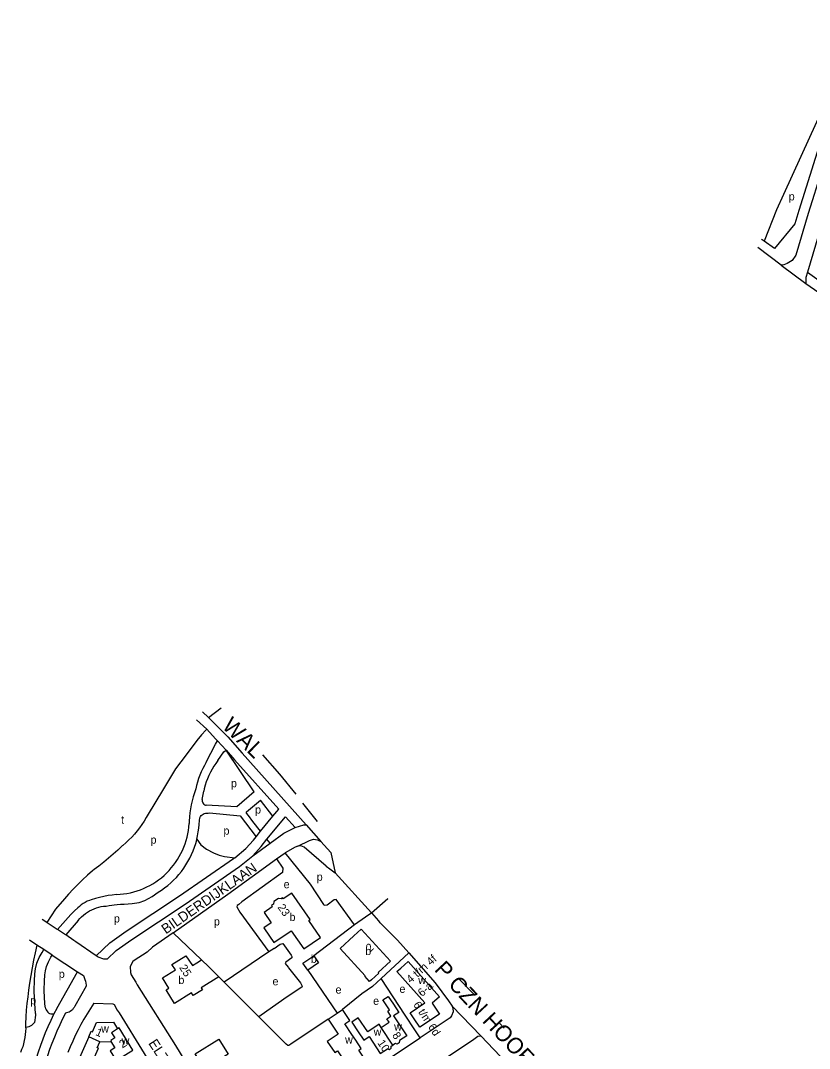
# Model space of a CAD drawing. Extents: x 161141 to 163125, y 381621 to 383200.
# Drawn here: x 161412 to 161806, y 382632 to 383145 of the extents above; entities that cross this region are included whole.
import ezdxf

# ---------------------------------------------------------------- set-up
doc = ezdxf.new("R2010")
doc.units = 0
for name, color, linetype in [('BLT_Basislijn', 7, 'Continuous'), ('BLT_Bebouwing', 7, 'Continuous'), ('BLT_Centroide', 7, 'Continuous'), ('BLT_Huisnummer', 7, 'Continuous'), ('BLT_Huisnummer_reeks', 7, 'Continuous'), ('BLT_Onderverdeling_panden', 7, 'Continuous'), ('BLT_Straatnaam', 7, 'Continuous'), ('BLT_Straatnaam_hoofdweg', 7, 'Continuous'), ('BLT_Vlakafsluiter', 7, 'Continuous')]:
    doc.layers.add(name, color=color, linetype=linetype)

msp = doc.modelspace()

# ---------------------------------------------------------------- linework, layer by layer
at = {"layer": 'BLT_Basislijn'}
for p, q in [((161789.6, 383050.74), (161783.33, 383035.09)), ((161782.07, 383036.13), (161782.43, 383035.83)), ((161791.79, 383023.22), (161780.23, 383031.93)), ((161783.33, 383035.09), (161782.43, 383035.83)), ((161804.94, 383019.68), (161817.18, 383011.01)), ((161804.24, 383014.05), (161810.68, 383009.49)), ((161505.01, 382791.32), (161504.5, 382790.77)), ((161514.68, 382780.89), (161510.27, 382785.53)), ((161528.63, 382760.08), (161514.68, 382780.89)), ((161502.71, 382756.19), (161503.45, 382760.4)), ((161537.98, 382747.81), (161531.77, 382755.93)), ((161552.71, 382754.33), (161560.12, 382745.25)), ((161539.74, 382726.49), (161544.16, 382729.51)), ((161437.04, 382698.7), (161430.36, 382691.28)), ((161425.09, 382694.79), (161422.79, 382696.31)), ((161425.23, 382694.7), (161425.09, 382694.79)), ((161425.23, 382694.7), (161430.23, 382691.37)), ((161440.82, 382695.78), (161434.52, 382688.52)), ((161578.8, 382693.51), (161558.4, 382678.16)), ((161430.36, 382691.28), (161430.23, 382691.37)), ((161433.97, 382688.88), (161430.36, 382691.28)), ((161434.52, 382688.52), (161433.97, 382688.88)), ((161488.14, 382689.67), (161502.39, 382676.07)), ((161420.05, 382683.48), (161416.44, 382685.94)), ((161420.17, 382683.4), (161420.05, 382683.48)), ((161423.57, 382681.2), (161420.17, 382683.4)), ((161538.6, 382681.8), (161536, 382680.05)), ((161600.18, 382685.96), (161605.91, 382679.52)), ((161427.76, 382678.48), (161423.57, 382681.2)), ((161427.76, 382678.48), (161440.49, 382670.08)), ((161536, 382680.05), (161513.63, 382664.94)), ((161605.91, 382679.52), (161592.1, 382666.72)), ((161430.04, 382651.84), (161440.49, 382670.08)), ((161440.49, 382670.08), (161443.33, 382668.2)), ((161511.02, 382667.55), (161513.63, 382664.94)), ((161555.46, 382670.94), (161570.08, 382649.43)), ((161444.76, 382662.93), (161439.02, 382652.87)), ((161513.63, 382664.94), (161519.26, 382659.3)), ((161519.26, 382659.3), (161530.96, 382647.68)), ((161543.45, 382656.47), (161530.96, 382647.68)), ((161430.04, 382651.84), (161428.67, 382649.15)), ((161414.5, 382643.49), (161414.52, 382642.25)), ((161651.01, 382644.64), (161653.59, 382641.98)), ((161489.29, 382633.37), (161518.38, 382586.43))]:
    msp.add_line(p, q, dxfattribs=at)
for points in [[(161835.26, 383145.37), (161838.67, 383141.83), (161839.32, 383140.02), (161839.53, 383137.6), (161838.67, 383135.13), (161835.42, 383129.46), (161828.1, 383115.67), (161823.91, 383105.61), (161819.07, 383092.34), (161805.38, 383048.93), (161799.15, 383028.19), (161797.41, 383025.44), (161794.85, 383023.91), (161793.2, 383023.26), (161791.79, 383023.22)], [(161818.15, 383113.63), (161792.98, 383058.49), (161789.6, 383050.74)], [(161821.23, 383112.18), (161819.25, 383107.43), (161814.33, 383093.95), (161800.6, 383050.4), (161798.63, 383043.86), (161788.47, 383031.45), (161783.33, 383035.09)], [(161815.65, 383049.56), (161814, 383049.69), (161813.02, 383046.58), (161804.94, 383019.68)], [(161804.94, 383019.68), (161804.13, 383016.99), (161804.24, 383014.05)], [(161502.79, 382799.94), (161505.89, 382797.16)], [(161505.01, 382791.32), (161499.78, 382795.99)], [(161505.89, 382797.16), (161515.49, 382787.56), (161522.63, 382779.39), (161554.55, 382743.62)], [(161504.5, 382790.77), (161502.42, 382788.54), (161500, 382785.64), (161494.71, 382778.6), (161489.42, 382771.56), (161482.9, 382760.78), (161475.73, 382748.92)], [(161510.27, 382785.53), (161509.38, 382786.54), (161505.01, 382791.32)], [(161504.72, 382774.83), (161509.42, 382783.85), (161510.27, 382785.53)], [(161510.52, 382775.68), (161513.53, 382780.07), (161514.68, 382780.89)], [(161514.68, 382780.89), (161518.88, 382776.08), (161540.91, 382751.39)], [(161504.72, 382774.83), (161503.8, 382773.26), (161502.96, 382771.65), (161502.19, 382770.01), (161501.49, 382768.33), (161500.87, 382766.63), (161500.32, 382764.9), (161499.85, 382763.14), (161499.49, 382761.54)], [(161510.52, 382775.68), (161509.48, 382774.27), (161508.51, 382772.81), (161507.61, 382771.32), (161506.78, 382769.78), (161506.02, 382768.21), (161505.34, 382766.6), (161504.72, 382764.96), (161504.19, 382763.3), (161503.73, 382761.61), (161503.45, 382760.4)], [(161532.87, 382778.59), (161541.3, 382768.9), (161549.39, 382758.93)], [(161499.49, 382761.54), (161498.8, 382759.59), (161498.2, 382757.61), (161497.67, 382755.61), (161497.22, 382753.6), (161496.85, 382751.57), (161496.55, 382749.53), (161496.34, 382747.47), (161496.2, 382745.41), (161496.16, 382744.18)], [(161528.63, 382760.08), (161520.06, 382752.52), (161504.75, 382753.32)], [(161502.71, 382756.19), (161502.66, 382755.75), (161502.7, 382755.31), (161502.82, 382754.88), (161503.01, 382754.48), (161503.27, 382754.12), (161503.59, 382753.82), (161503.96, 382753.58), (161504.37, 382753.41), (161504.75, 382753.32)], [(161531.84, 382740.32), (161527.98, 382745.13), (161525.84, 382748.13), (161524.74, 382749.31), (161524.9, 382750.01), (161531.77, 382755.93)], [(161475.73, 382748.92), (161474.75, 382747.15), (161473.7, 382745.41), (161472.58, 382743.72), (161471.4, 382742.07), (161470.15, 382740.47), (161468.84, 382738.93), (161467.47, 382737.43), (161466.04, 382735.99), (161464.56, 382734.61), (161463.02, 382733.28), (161462.75, 382733.06)], [(161501.14, 382743.78), (161501.27, 382745.7), (161501.52, 382747.02), (161501.83, 382747.76), (161502.18, 382748.28), (161502.61, 382748.62), (161503.16, 382748.95), (161503.66, 382749.17), (161504.33, 382749.4), (161505.01, 382749.43), (161505.68, 382749.45), (161506.34, 382749.48)], [(161506.34, 382749.48), (161521.64, 382748.07), (161529.6, 382737.59)], [(161537.98, 382747.81), (161540.91, 382751.39)], [(161459.96, 382708.72), (161461.69, 382708.83), (161463.42, 382709.01), (161465.13, 382709.28), (161466.84, 382709.62), (161468.52, 382710.05), (161470.18, 382710.54), (161471.82, 382711.12), (161473.43, 382711.77), (161475.01, 382712.49), (161476.56, 382713.29), (161478.06, 382714.15), (161479.52, 382715.09), (161480.94, 382716.09), (161482.32, 382717.15), (161483.64, 382718.28), (161484.9, 382719.46), (161486.12, 382720.71), (161487.27, 382722), (161488.36, 382723.35), (161489.39, 382724.75), (161490.36, 382726.2), (161491.25, 382727.68), (161492.08, 382729.21), (161492.84, 382730.77), (161493.52, 382732.37), (161494.13, 382734), (161494.66, 382735.65), (161495.12, 382737.33), (161495.49, 382739.02), (161495.8, 382740.73), (161496.02, 382742.45), (161496.16, 382744.18)], [(161500.03, 382736.37), (161500.4, 382738.04), (161500.74, 382739.98), (161500.99, 382741.93), (161501.14, 382743.78)], [(161531.84, 382740.32), (161537.98, 382747.81)], [(161535.04, 382736.34), (161544.24, 382747.57)], [(161544.28, 382747.61), (161549.16, 382742.14)], [(161549.16, 382742.14), (161553.5, 382743.59), (161554.55, 382743.62)], [(161529.6, 382737.59), (161531.84, 382740.32)], [(161536.62, 382734.37), (161543.51, 382739.39), (161548.42, 382741.89), (161549.16, 382742.14)], [(161462.75, 382733.06), (161460.53, 382730.92), (161458.26, 382728.85), (161455.94, 382726.83), (161453.57, 382724.87), (161451.14, 382722.98), (161448.67, 382721.15), (161447.88, 382720.59)], [(161463.76, 382703.89), (161467.7, 382704.3), (161471.26, 382704.81), (161474.12, 382705.81), (161477.67, 382707.69), (161480.65, 382709.87), (161482.31, 382710.93), (161483.92, 382712.06), (161485.47, 382713.27), (161486.97, 382714.55), (161488.4, 382715.89), (161489.78, 382717.3), (161491.09, 382718.77), (161492.32, 382720.3), (161493.49, 382721.88), (161494.58, 382723.52), (161495.6, 382725.2), (161496.53, 382726.93), (161497.39, 382728.7), (161498.16, 382730.51), (161498.85, 382732.35), (161499.45, 382734.22), (161499.97, 382736.12), (161500.03, 382736.37)], [(161500.03, 382736.37), (161501.97, 382733.51), (161504.8, 382731.45), (161508.42, 382729.49), (161511.11, 382728.46), (161513.9, 382727.71), (161518.92, 382727.14)], [(161518.92, 382727.14), (161524.54, 382731.72), (161528.27, 382735.96), (161529.6, 382737.59)], [(161528.02, 382728.1), (161532.08, 382732.73), (161535.04, 382736.34)], [(161528.02, 382728.1), (161536.62, 382734.37)], [(161536.62, 382734.37), (161535.04, 382736.34)], [(161564.68, 382722.9), (161553.65, 382732.4), (161551.95, 382733.11), (161550.4, 382732.97), (161549.12, 382732.33), (161544.16, 382729.51)], [(161550.4, 382732.97), (161556.32, 382735.79), (161558.25, 382736.31), (161560.23, 382736.1), (161561.97, 382735.29)], [(161561.97, 382735.29), (161566.88, 382729.79), (161569.17, 382719.49)], [(161455.22, 382676.44), (161459.81, 382680.69), (161467.58, 382686.32), (161494.24, 382703.86), (161521.38, 382722.7), (161528.02, 382728.1)], [(161578.8, 382693.51), (161569.64, 382706.19), (161568.65, 382706.02), (161565.18, 382703.48), (161563.65, 382703.23), (161563.43, 382703.8), (161556.73, 382713.85), (161544.16, 382729.51)], [(161449.71, 382678.16), (161456.63, 382684.56), (161464.74, 382690.44), (161491.44, 382708), (161518.37, 382726.7), (161518.92, 382727.14)], [(161488.14, 382689.67), (161515.48, 382708.89), (161539.74, 382726.49)], [(161539.74, 382726.49), (161542.95, 382721.92), (161542.83, 382719.72), (161522.45, 382705.08), (161520.92, 382703.71), (161520.12, 382703.32), (161519.96, 382702.53), (161521.55, 382699.98), (161536, 382680.05)], [(161564.68, 382722.9), (161566.39, 382721.52), (161569.17, 382719.49)], [(161447.88, 382720.59), (161445.38, 382718.36), (161442.93, 382716.08), (161440.54, 382713.73), (161438.2, 382711.33), (161435.92, 382708.88), (161433.93, 382706.63)], [(161569.17, 382719.49), (161587.31, 382699.55)], [(161459.96, 382708.72), (161457.81, 382708.49), (161455.68, 382708.17), (161453.56, 382707.77), (161451.46, 382707.3), (161449.37, 382706.74), (161447.31, 382706.11), (161446.41, 382705.81)], [(161433.93, 382706.63), (161429.36, 382701.49), (161425.09, 382694.79)], [(161446.41, 382705.81), (161445.32, 382705.35), (161444.26, 382704.82), (161443.24, 382704.22), (161442.27, 382703.55), (161441.34, 382702.81), (161440.53, 382702.08)], [(161440.82, 382695.78), (161441.62, 382696.72), (161442.48, 382697.61), (161443.39, 382698.44), (161444.36, 382699.22), (161445.38, 382699.92), (161446.44, 382700.56), (161447.53, 382701.13), (161448.67, 382701.63), (161449.83, 382702.05), (161451.02, 382702.4), (161452.22, 382702.67), (161453.45, 382702.86), (161454.68, 382702.97), (161456.26, 382703.17), (161457.6, 382703.36), (161458.77, 382703.53), (161460.26, 382703.73), (161461.83, 382703.83), (161463.76, 382703.89)], [(161440.53, 382702.08), (161438.84, 382700.51), (161437.2, 382698.87), (161437.04, 382698.7)], [(161587.34, 382699.51), (161584.22, 382697.49), (161578.8, 382693.51)], [(161587.31, 382699.55), (161587.34, 382699.51)], [(161600.18, 382685.96), (161591.63, 382694.57), (161590.93, 382695.63), (161587.34, 382699.51)], [(161449.71, 382678.16), (161439.57, 382685.05), (161438.57, 382685.84), (161434.52, 382688.52)], [(161488.14, 382689.67), (161477.95, 382682.35), (161475.18, 382679.95), (161468.71, 382675.85), (161468.07, 382675.26), (161466.68, 382672.73), (161466.84, 382669.71), (161467.28, 382668.63), (161469.59, 382665.01), (161470.2, 382663.65), (161489.29, 382633.37)], [(161420.17, 382683.4), (161419.27, 382679.65), (161418.45, 382675.88), (161417.7, 382672.1), (161417.04, 382668.3), (161416.45, 382664.49), (161415.98, 382660.99)], [(161538.6, 382681.8), (161541.68, 382683.93), (161543.02, 382684.19), (161547.12, 382678.47), (161547.7, 382677.4), (161547.54, 382677.02), (161544.45, 382674.99), (161544.2, 382674.32), (161545.63, 382672.45), (161545.73, 382672.07), (161551.73, 382664.61), (161552.52, 382663.28), (161552.65, 382662.6), (161543.45, 382656.47)], [(161419.42, 382649.36), (161418.98, 382656.7), (161418.82, 382660.98), (161418.88, 382665.53), (161419.07, 382669.03), (161419.45, 382671.64), (161420.17, 382674.41), (161421.34, 382677.19), (161422.7, 382679.84), (161423.57, 382681.2)], [(161424.25, 382652.43), (161423.98, 382656.95), (161423.82, 382661.05), (161423.87, 382665.36), (161424.05, 382668.53), (161424.36, 382670.65), (161424.92, 382672.81), (161425.87, 382675.07), (161427.05, 382677.35), (161427.76, 382678.48)], [(161455.22, 382676.44), (161453.64, 382676.44), (161450.81, 382677.42), (161449.71, 382678.16)], [(161605.91, 382679.52), (161619.08, 382664.58), (161625.74, 382655.69), (161627.62, 382652.87)], [(161443.33, 382668.2), (161443.76, 382667.29), (161444.12, 382666.34), (161444.4, 382665.37), (161444.61, 382664.38), (161444.73, 382663.38), (161444.76, 382662.93)], [(161592.1, 382666.72), (161587.74, 382662.71), (161582.41, 382659.17), (161572.75, 382651.21)], [(161611.5, 382637.13), (161608.93, 382641.12), (161604.12, 382648.45), (161592.1, 382666.72)], [(161630.59, 382666.86), (161639.05, 382658.22)], [(161415.98, 382660.99), (161415.53, 382657.65), (161415.16, 382654.29), (161414.86, 382650.92), (161414.65, 382647.55), (161414.51, 382644.17), (161414.5, 382643.49)], [(161640.41, 382656.7), (161640.6, 382656.33)], [(161424.25, 382652.43), (161424.46, 382651.82), (161424.77, 382651.16), (161425.15, 382650.54), (161425.6, 382649.96), (161426.03, 382649.51)], [(161439.02, 382652.87), (161438.7, 382652.27), (161438.32, 382651.71), (161437.88, 382651.2), (161437.38, 382650.74), (161436.83, 382650.35), (161436.23, 382650.02), (161435.6, 382649.77), (161434.95, 382649.59), (161434.47, 382649.52)], [(161448.56, 382654.37), (161446.85, 382651.8), (161445.2, 382649.18), (161443.63, 382646.52), (161442.12, 382643.82), (161440.69, 382641.08), (161439.32, 382638.31), (161438.03, 382635.5), (161436.82, 382632.66), (161435.67, 382629.79)], [(161448.56, 382654.37), (161458.09, 382654.17), (161458.67, 382653.73), (161460.31, 382650.88), (161461.16, 382649.62)], [(161627.62, 382652.87), (161627.89, 382651.92), (161628, 382650.04), (161627.27, 382648.09), (161626.57, 382647.2), (161611.5, 382637.13)], [(161419.42, 382649.36), (161419.42, 382648.45), (161418.86, 382644.8), (161418.47, 382644.26), (161417.94, 382643.76), (161417.36, 382643.32), (161416.73, 382642.95), (161416.06, 382642.65), (161415.37, 382642.42), (161414.65, 382642.27), (161414.52, 382642.25)], [(161428.67, 382649.15), (161428.5, 382648.82), (161427.03, 382645.77), (161425.64, 382642.68), (161424.32, 382639.56), (161423.08, 382636.41), (161421.9, 382633.23), (161420.81, 382630.03), (161419.79, 382626.8), (161418.84, 382623.55), (161417.98, 382620.27), (161417.19, 382616.98), (161416.48, 382613.67), (161415.85, 382610.34), (161415.29, 382607), (161414.96, 382604.69)], [(161434.47, 382649.52), (161432.96, 382646.55), (161431.52, 382643.55), (161430.15, 382640.52), (161428.86, 382637.45), (161427.64, 382634.35), (161426.5, 382631.23), (161425.43, 382628.08), (161424.44, 382624.9), (161423.52, 382621.7), (161422.68, 382618.48), (161421.92, 382615.24), (161421.24, 382611.99), (161420.64, 382608.71), (161420.11, 382605.43), (161419.67, 382602.13), (161419.3, 382598.82), (161419.01, 382595.51), (161418.81, 382592.19), (161418.68, 382588.86), (161418.66, 382588.18)], [(161426.03, 382649.51), (161426.51, 382649.29), (161427.02, 382649.15), (161427.54, 382649.08), (161428.07, 382649.09), (161428.67, 382649.15)], [(161461.16, 382649.62), (161486.19, 382609.02), (161487.2, 382606.7), (161505, 382578.09)], [(161565.6, 382646.44), (161547, 382633.96), (161546.01, 382633.32), (161545.54, 382633.32), (161544.62, 382633.98), (161530.96, 382647.68)], [(161414.52, 382642.25), (161414.53, 382641.93), (161414.48, 382640.37), (161414.35, 382638.81), (161414.14, 382637.26), (161413.86, 382635.72), (161413.49, 382634.2), (161413.05, 382632.7), (161412.53, 382631.23), (161411.98, 382629.88)], [(161530.36, 382583.29), (161553.59, 382598.92), (161559.11, 382602.36), (161574.98, 382613.05), (161578.9, 382615.43), (161611.5, 382637.13)], [(161583.38, 382599.59), (161600.08, 382610.61), (161602.52, 382612.44), (161638.32, 382636.48), (161640.35, 382638.04), (161641.81, 382638.17)], [(161641.81, 382638.17), (161654.78, 382624.54), (161666.6, 382611.72), (161678.88, 382597.97), (161679.15, 382597.67)]]:
    msp.add_lwpolyline(points, dxfattribs=at)
at = {"layer": 'BLT_Bebouwing'}
for p, q in [((161570.08, 382649.43), (161572.75, 382651.21)), ((161565.6, 382646.44), (161570.08, 382649.43)), ((161451.59, 382635.2), (161457.09, 382635.25))]:
    msp.add_line(p, q, dxfattribs=at)
for points in [[(161557.61, 382684.4), (161561.72, 382687.24), (161555.88, 382695.71), (161556.57, 382696.19), (161547.41, 382709.46), (161543.18, 382706.54), (161542.83, 382707.04), (161542.11, 382706.54), (161540.76, 382706.79), (161538.51, 382705.24), (161538.26, 382703.9), (161537.28, 382703.23), (161537.69, 382702.63), (161533.59, 382699.8), (161537.21, 382694.55), (161533.52, 382692.01), (161536.36, 382687.89), (161538.55, 382684.72), (161547.13, 382690.64), (161553.43, 382681.52), (161557.61, 382684.4)], [(161587.17, 382666.11), (161586.32, 382665.34), (161583.98, 382667.91), (161584.05, 382668.13), (161571.58, 382681.82), (161578.45, 382688.08), (161582.15, 382691.45), (161596.7, 382675.46), (161590.53, 382669.84), (161590.86, 382669.48), (161587.17, 382666.11)], [(161511.02, 382667.55), (161502.23, 382662.06), (161502.78, 382661.19), (161498.22, 382658.34), (161497.43, 382659.6), (161488.94, 382654.3), (161484.73, 382661.04), (161486.08, 382661.89), (161482.86, 382667.04), (161489.29, 382671.06), (161487.61, 382673.74), (161494.5, 382678.04), (161497.77, 382673.23), (161500, 382674.6), (161502.39, 382676.07)], [(161555.46, 382670.94), (161553.03, 382674.46), (161558.4, 382678.16)], [(161558.4, 382678.16), (161560.82, 382674.65), (161555.46, 382670.94)], [(161502.39, 382676.07), (161505.98, 382672.59), (161511.02, 382667.55)], [(161608.6, 382646.59), (161606.56, 382649.65), (161613.9, 382654.66), (161599.92, 382670.28), (161601.84, 382671.98), (161605.59, 382675.28), (161621.16, 382657.62), (161617.61, 382654.49), (161621.26, 382649.02), (161611.37, 382642.43), (161608.6, 382646.59)], [(161592.13, 382642.26), (161596.13, 382644.92), (161594.97, 382646.67), (161596.96, 382648), (161595.33, 382650.45), (161596.26, 382651.07), (161592.93, 382656.06), (161595.6, 382657.84), (161598.17, 382653.98), (161600.94, 382649.81), (161598.28, 382648.04), (161604.97, 382638.16), (161601.3, 382635.72), (161601.09, 382634.68), (161600.05, 382633.98), (161599.24, 382634.38), (161597.95, 382633.52)], [(161565.6, 382646.44), (161570.57, 382638.97), (161565.17, 382635.38), (161568.88, 382629.8), (161570.24, 382630.71), (161576.96, 382620.61), (161580.98, 382623.29), (161579.75, 382625.13), (161583.33, 382627.52), (161580.99, 382631.04), (161582.16, 382631.82), (161579.39, 382635.98), (161577.48, 382638.85), (161573.95, 382644.15), (161576.38, 382645.76), (161572.75, 382651.21)], [(161592.13, 382642.26), (161591.05, 382643.89), (161585.35, 382640.1), (161580.65, 382647.14), (161577.35, 382644.94), (161580.57, 382640.11), (161583.34, 382635.95), (161586.02, 382637.73), (161591.65, 382629.28), (161595.27, 382631.7), (161596.1, 382631.29), (161597.12, 382631.97), (161597.06, 382632.93), (161597.95, 382633.52)], [(161446.01, 382637.66), (161447.27, 382640.5), (161447.95, 382640.2)], [(161447.95, 382640.2), (161449.96, 382644.76), (161458.36, 382644.89), (161460.42, 382641.61)], [(161457.09, 382635.25), (161459.08, 382632.07), (161456.8, 382630.63), (161459.81, 382625.84), (161468.1, 382631.05), (161461.17, 382642.07), (161460.42, 382641.61)], [(161446.01, 382637.66), (161439.36, 382622.57), (161444.59, 382620.27), (161443.29, 382617.32), (161449.3, 382615.61), (161450.3, 382619.13), (161449.53, 382619.35), (161450.47, 382623.55), (161447.69, 382624.76), (161450.9, 382631.91), (161450.24, 382632.2), (161451.59, 382635.2)]]:
    msp.add_lwpolyline(points, dxfattribs=at)
msp.add_lwpolyline([(161499.16, 382629.1), (161510.99, 382636.44), (161515.6, 382628.93), (161505.92, 382622.91), (161503.33, 382627.13), (161501.2, 382625.81)], close=True, dxfattribs=at)
at = {"layer": 'BLT_Onderverdeling_panden'}
msp.add_line((161597.95, 382633.52), (161592.13, 382642.26), dxfattribs=at)
for points in [[(161460.42, 382641.61), (161457.39, 382639.69), (161459.03, 382637.09), (161457.05, 382635.84), (161457.21, 382635.58), (161457.09, 382635.25)], [(161451.59, 382635.2), (161446.01, 382637.66)]]:
    msp.add_lwpolyline(points, dxfattribs=at)
at = {"layer": 'BLT_Vlakafsluiter'}
for p, q in [((161791.79, 383023.22), (161804.24, 383014.05)), ((161505.89, 382797.16), (161512.18, 382801.95)), ((161587.31, 382699.55), (161595.44, 382706.71)), ((161587.34, 382699.51), (161595.47, 382706.67)), ((161627.62, 382652.87), (161641.81, 382638.17))]:
    msp.add_line(p, q, dxfattribs=at)
msp.add_lwpolyline([(161554.55, 382743.62), (161561.97, 382735.29)], dxfattribs=at)

# ---------------------------------------------------------------- texts
at = {"layer": 'BLT_Centroide'}
for s, p in [('p', (161795.62, 383055.52)), ('p', (161517.08, 382762.33)), ('p', (161529.1, 382749.17)), ('t', (161462.17, 382744.14)), ('p', (161513.32, 382738.65)), ('p', (161476.89, 382734.14)), ('p', (161559.89, 382715.61)), ('e', (161543.37, 382711.86)), ('p', (161458.58, 382694.76)), ('b', (161546.3, 382695.5)), ('p', (161508.54, 382693.26)), ('b', (161584.14, 382678.48)), ('b', (161556.93, 382674.56)), ('p', (161431.07, 382667.06)), ('b', (161490.81, 382664.04)), ('e', (161537.81, 382663.36)), ('w', (161610.59, 382663.98)), ('e', (161569.28, 382659.24)), ('e', (161601.21, 382659.61)), ('p', (161416.79, 382653.9)), ('e', (161588.06, 382653.6)), ('w', (161452.23, 382639.78)), ('w', (161588.33, 382638.22)), ('w', (161598.55, 382640.78)), ('w', (161462.45, 382633.77)), ('w', (161574.06, 382634.27))]:
    msp.add_text(s, height=4, dxfattribs=at).set_placement(p)
at = {"layer": 'BLT_Huisnummer'}
for s, rotation, p in [('23', 304.6118, (161540.19, 382702.31)), ('2', 42.3291, (161586.64, 382679.84)), ('25', 301.9924, (161491.08, 382672.26)), ('1', 336.2127, (161449.13, 382638.62)), ('2', 32.1474, (161462.83, 382631.79)), ('10', 303.6588, (161590.02, 382634.59)), ('8', 303.6704, (161597.4, 382638.4))]:
    msp.add_text(s, height=4, rotation=rotation, dxfattribs=at).set_placement(p)
at = {"layer": 'BLT_Huisnummer_reeks'}
for s, rotation, p in [('4 t/m 4f', 41.3994, (161606.81, 382664.17)), ('6-a', 41.4103, (161612.48, 382657.45)), ('6 t/m 6d', 303.6805, (161607.93, 382653.7))]:
    msp.add_text(s, height=4, rotation=rotation, dxfattribs=at).set_placement(p)
at = {"layer": 'BLT_Straatnaam'}
for s, rotation, p in [('BILDERDIJKLAAN', 34.916, (161484.54, 382688.75)), ('ELZENTLAAN', 303.1576, (161475.63, 382634.43))]:
    msp.add_text(s, height=5, rotation=rotation, dxfattribs=at).set_placement(p)
at = {"layer": 'BLT_Straatnaam_hoofdweg'}
for s, height, rotation, p in [('WAL', 8, 315.8502, (161512.18, 382792.33)), ('P CZN HOOFTLAAN', 7.9999, 313.0236, (161618.26, 382670.95))]:
    msp.add_text(s, height=height, rotation=rotation, dxfattribs=at).set_placement(p)

doc.saveas('drawing.dxf')
